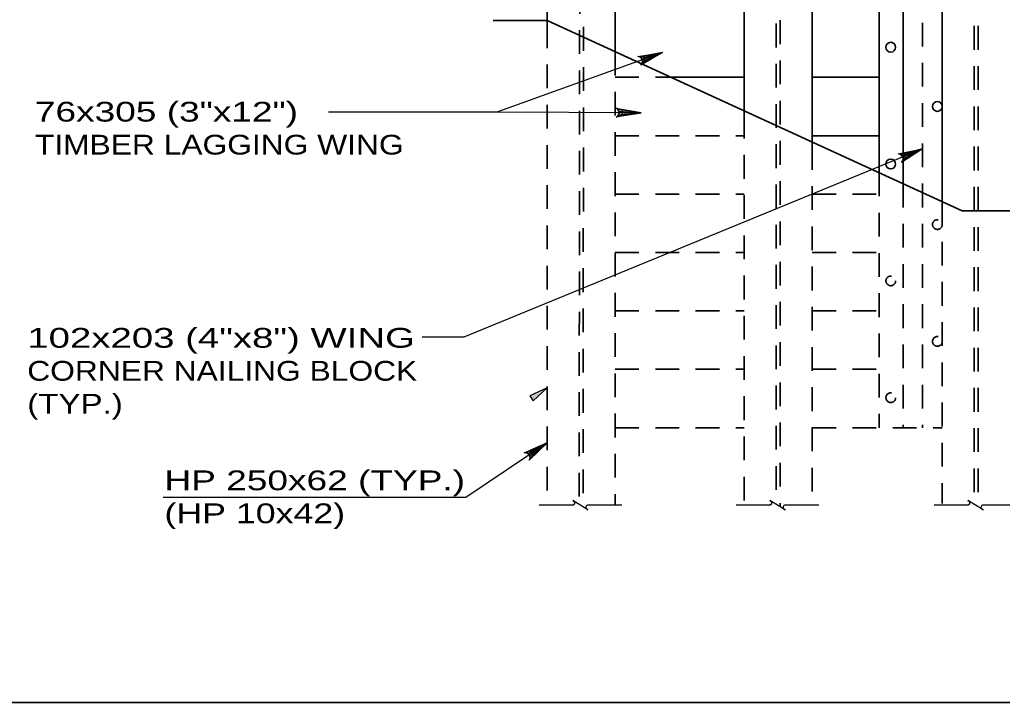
# Model space of a CAD drawing. Extents: x -6.4 to 73.1, y -66 to 0.
# Drawn here: x 36.27 to 42.22, y -21.25 to -17.11 of the extents above; entities that cross this region are included whole.
import ezdxf

# ---------------------------------------------------------------- set-up
doc = ezdxf.new("R2010")
doc.units = 0
doc.header["$LTSCALE"] = 0.048
doc.linetypes.add('MEDIUM_DASHED', pattern=[4.5, 3, -1.5])
for name, color, linetype, lineweight in [('1', 7, 'Continuous', 13), ('3', 7, 'Continuous', 35), ('4', 7, 'Continuous', 25), ('5', 7, 'Continuous', 25), ('8', 7, 'Continuous', 25)]:
    doc.layers.add(name, color=color, linetype=linetype, lineweight=lineweight)

msp = doc.modelspace()

# ---------------------------------------------------------------- hatches: boundary and pattern name
at = {"layer": '4'}
for points in [[(40.0455, -17.32958), (40.05883, -17.36667), (40.16333, -17.30808)], [(39.91675, -17.65342), (39.91658, -17.69275), (40.03475, -17.67358)], [(41.74042, -17.89283), (41.62742, -17.92858), (41.63492, -17.94675)], [(39.35833, -19.39008), (39.37942, -19.4215), (39.46292, -19.3425)], [(39.35833, -19.72292), (39.37942, -19.75433), (39.46292, -19.67533)]]:
    msp.add_hatch(color=256, dxfattribs=at).paths.add_polyline_path(points)

# ---------------------------------------------------------------- linework, layer by layer
at = {"layer": '1', "lineweight": 35}
msp.add_lwpolyline([(35.75, -21.25), (67.25, -21.25), (67.25, -0.75), (35.75, -0.75)], close=True, dxfattribs=at)
at = {"layer": '3'}
for p, q in [((41.62175, -14.994), (41.62175, -18.10325)), ((41.47625, -15.11808), (41.47625, -18.0365)), ((41.07167, -15.61858), (41.07167, -17.87508)), ((40.65825, -15.90558), (40.65825, -17.6855)), ((41.85858, -16.51825), (41.85858, -18.21183)), ((39.87633, -16.63758), (39.87633, -17.30267)), ((39.46292, -16.91733), (39.46292, -17.13992)), ((39.13558, -17.11358), (39.46292, -17.11358)), ((39.46417, -17.11358), (41.98092, -18.268)), ((40.21558, -17.45825), (40.65825, -17.45825)), ((41.07167, -17.45825), (41.47625, -17.45825)), ((41.07167, -17.81258), (41.47625, -17.81258)), ((41.98092, -18.268), (47.965, -18.268))]:
    msp.add_line(p, q, dxfattribs=at)
at = {"layer": '3', "linetype": 'MEDIUM_DASHED'}
for p, q in [((41.74042, -16.39525), (41.74042, -19.58425)), ((39.46292, -17.13725), (39.46292, -20.05408)), ((39.87633, -17.30267), (39.87633, -20.05408)), ((39.87633, -17.37733), (39.87633, -17.41542)), ((39.87633, -17.45825), (40.21558, -17.45825)), ((40.65825, -17.6855), (40.65825, -20.05408)), ((39.87633, -17.81258), (40.65825, -17.81258)), ((41.07167, -17.87508), (41.07167, -20.05408)), ((41.47625, -18.0365), (41.47625, -19.58425)), ((41.62175, -18.10325), (41.62175, -19.58425)), ((39.87633, -18.16692), (40.65825, -18.16692)), ((41.07167, -18.16692), (41.47625, -18.16692)), ((41.85858, -18.21183), (41.85858, -20.043)), ((39.87633, -18.52125), (40.65825, -18.52125)), ((41.07167, -18.52125), (41.47625, -18.52125)), ((39.87633, -18.87558), (40.65825, -18.87558)), ((41.07167, -18.87558), (41.47625, -18.87558)), ((39.87633, -19.22992), (40.65825, -19.22992)), ((41.07167, -19.22992), (41.47625, -19.22992)), ((39.87633, -19.58425), (40.65825, -19.58425)), ((41.07167, -19.58425), (41.85858, -19.58425))]:
    msp.add_line(p, q, dxfattribs=at)
at = {"layer": '3'}
for centre in [(41.54742, -17.27584), (41.82949, -17.63541), (41.54742, -17.9845)]:
    msp.add_circle(centre, 0.02953, dxfattribs=at)
at = {"layer": '3', "linetype": 'MEDIUM_DASHED'}
for centre in [(41.83006, -18.3517), (41.54742, -18.69316), (41.83006, -19.06036), (41.54742, -19.40182)]:
    msp.add_circle(centre, 0.02953, dxfattribs=at)
at = {"layer": '4'}
for p, q in [((40.16333, -17.30817), (39.15925, -17.66958)), ((40.03067, -17.67358), (39.15925, -17.66958)), ((41.74042, -17.89283), (38.95842, -19.03517)), ((39.46292, -19.67533), (38.97092, -20.00642)), ((38.97092, -20.00642), (37.13567, -20.00642))]:
    msp.add_line(p, q, dxfattribs=at)
for points in [[(40.16333, -17.30817), (40.0325, -17.385), (40.04058, -17.37358), (40.04275, -17.36217), (40.041, -17.35217), (40.036, -17.34333), (40.02708, -17.336), (40.01358, -17.33233), (40.16333, -17.30817), (40.02708, -17.336), (40.036, -17.34333), (40.16333, -17.30817), (40.041, -17.35217), (40.04275, -17.36217), (40.16333, -17.30817), (40.04058, -17.37358)], [(40.03067, -17.67358), (39.88142, -17.70083), (39.89292, -17.69292), (39.89892, -17.683), (39.90067, -17.673), (39.899, -17.663), (39.89308, -17.65292), (39.88167, -17.64492), (40.03067, -17.67358), (39.89308, -17.65292), (39.899, -17.663), (40.03067, -17.67358), (39.90067, -17.673), (39.89892, -17.683), (40.03067, -17.67358), (39.89292, -17.69292)], [(41.74042, -17.89283), (41.61308, -17.97533), (41.62067, -17.96358), (41.62233, -17.95208), (41.62017, -17.94225), (41.61475, -17.93358), (41.6055, -17.92658), (41.59183, -17.92358), (41.74042, -17.89283), (41.6055, -17.92658), (41.61475, -17.93358), (41.74042, -17.89283), (41.62017, -17.94225), (41.62233, -17.95208), (41.74042, -17.89283), (41.62067, -17.96358)], [(39.46292, -19.67533), (39.35483, -19.78175), (39.35992, -19.76875), (39.35925, -19.75717), (39.35508, -19.74792), (39.34808, -19.74058), (39.33758, -19.73558), (39.32358, -19.73542), (39.46292, -19.67533), (39.33758, -19.73558), (39.34808, -19.74058), (39.46292, -19.67533), (39.35508, -19.74792), (39.35925, -19.75717), (39.46292, -19.67533), (39.35992, -19.76875)]]:
    msp.add_lwpolyline(points, dxfattribs=at)
for points in [[(40.0455, -17.32958), (40.05883, -17.36667), (40.16333, -17.30808)], [(39.91675, -17.65342), (39.91658, -17.69275), (40.03475, -17.67358)], [(41.74042, -17.89283), (41.62742, -17.92858), (41.63492, -17.94675)], [(39.35833, -19.39008), (39.37942, -19.4215), (39.46292, -19.3425)], [(39.35833, -19.72292), (39.37942, -19.75433), (39.46292, -19.67533)]]:
    msp.add_lwpolyline(points, close=True, dxfattribs=at)
at = {"layer": '5'}
for p, q in [((39.15925, -17.66958), (38.137, -17.66958)), ((38.95842, -19.03517), (38.70533, -19.03517))]:
    msp.add_line(p, q, dxfattribs=at)
at = {"layer": '8', "linetype": 'MEDIUM_DASHED', "lineweight": 35}
for p, q in [((40.85317, -15.669), (40.85317, -20.04942)), ((40.87675, -15.64883), (40.87675, -20.06425)), ((42.05342, -16.41492), (42.05342, -20.04942)), ((42.07708, -16.41492), (42.07708, -20.06425)), ((39.685, -16.66492), (39.68142, -20.06425)), ((39.66142, -16.685), (39.65783, -20.04942))]:
    msp.add_line(p, q, dxfattribs=at)
at = {"layer": '8'}
for p, q in [((39.61917, -20.05408), (39.41517, -20.05408)), ((39.91642, -20.05408), (39.71242, -20.05408)), ((40.8145, -20.05408), (40.6105, -20.05408)), ((41.11175, -20.05408), (40.90775, -20.05408)), ((42.01475, -20.05408), (41.81083, -20.05408)), ((42.31208, -20.05408), (42.108, -20.05408))]:
    msp.add_line(p, q, dxfattribs=at)
for points in [[(39.70558, -20.0795), (39.71133, -20.08308), (39.619, -20.025), (39.62517, -20.02892)], [(40.90092, -20.0795), (40.90667, -20.08308), (40.81425, -20.025), (40.8205, -20.02892)], [(42.10117, -20.0795), (42.10692, -20.08308), (42.01458, -20.025), (42.02075, -20.02892)]]:
    msp.add_lwpolyline(points, dxfattribs=at)
for centre, start, end in [((39.61786, -20.04046), 275.32859, 57.86724), ((39.71236, -20.06768), 90, 240), ((40.81319, -20.04046), 275.32859, 57.86724), ((40.90769, -20.06768), 90, 240), ((42.01347, -20.04046), 275.32859, 57.86724), ((42.10798, -20.06768), 90, 240)]:
    msp.add_arc(centre, 0.01364, start, end, dxfattribs=at)

# ---------------------------------------------------------------- texts
at = {"layer": '4'}
for s, width, p in [('HP 250x62 (TYP.)', 1.4, (37.14317, -19.96333)), ('(HP 10x42)', 1.35, (37.14317, -20.16333))]:
    msp.add_text(s, height=0.12, dxfattribs=dict(at, width=width)).set_placement(p)
at = {"layer": '5'}
for s, width, p in [('76x305 (3"x12")', 1.4, (36.35758, -17.72717)), ('TIMBER LAGGING WING', 1.2, (36.35758, -17.92717)), ('102x203 (4"x8") WING', 1.45, (36.31142, -19.09892)), ('CORNER NAILING BLOCK', 1.2, (36.31142, -19.29892)), ('(TYP.)', 1.25, (36.31142, -19.49892))]:
    msp.add_text(s, height=0.12, dxfattribs=dict(at, width=width)).set_placement(p)

doc.saveas('drawing.dxf')
